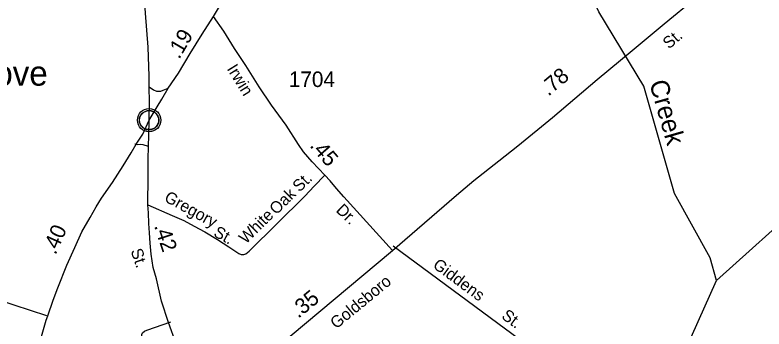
# Model space of a CAD drawing. Extents: x 2093524 to 2270757, y 289120 to 570408.
# Drawn here: x 2191266 to 2197310, y 545537 to 548067 of the extents above; entities that cross this region are included whole.
import ezdxf

# ---------------------------------------------------------------- set-up
doc = ezdxf.new("R2010")
doc.units = 0
for name, color, linetype in [('Exist Civil Demographics Community CELL', 7, 'Continuous'), ('Exist Civil Demographics Community Label', 7, 'Continuous'), ('Exist Hydrographic Creek Single Shore', 7, 'Continuous'), ('Exist Hydrographic Creek Single Shore Label', 7, 'Continuous'), ('Exist Road Non-System Type 51', 7, 'Continuous'), ('Exist Road Non-System Type 51 Label', 7, 'Continuous'), ('Exist Road Primary US Attributed', 7, 'Continuous'), ('Exist Road Primary US Label', 7, 'Continuous'), ('Exist Road Primary US Mileage Hundredths English Label', 7, 'Continuous'), ('Exist Road Secondary Mileage Hundredths English Label', 7, 'Continuous'), ('Exist Road Secondary Type 51 Attributed', 7, 'Continuous'), ('Exist Road Secondary Type 51 Label', 7, 'Continuous'), ('Exist Road Secondary Type 51 Number Label', 7, 'Continuous')]:
    doc.layers.add(name, color=color, linetype=linetype)

msp = doc.modelspace()

# ---------------------------------------------------------------- linework, layer by layer
at = {"layer": 'Exist Civil Demographics Community CELL'}
msp.add_lwpolyline([(2192270.7, 547231.8), (2192271.7, 547237.4), (2192273.5, 547244), (2192276.4, 547251.2), (2192279.3, 547256.9), (2192282.6, 547262.7), (2192286.4, 547267.8), (2192290.4, 547272.2), (2192295, 547276.8), (2192300.5, 547281.3), (2192305.9, 547285), (2192310.8, 547287.9), (2192315.9, 547290.3), (2192321.3, 547292.6), (2192326.9, 547294.4), (2192331.3, 547295.6), (2192336.1, 547296.3), (2192340.3, 547297.1), (2192346.6, 547297.3), (2192351.1, 547297.2), (2192356.7, 547296.9), (2192361.6, 547296.2), (2192366.5, 547295.2), (2192371.5, 547293.8), (2192376.7, 547291.9), (2192383.4, 547289), (2192389.6, 547285.5), (2192394.7, 547281.9), (2192399.8, 547277.9), (2192403.2, 547274.8), (2192407.3, 547270.4), (2192411.1, 547265.7), (2192414.2, 547261.1), (2192417.3, 547256.1), (2192419.8, 547250.9), (2192421.8, 547245.9), (2192423.4, 547240.9), (2192424.7, 547236.3), (2192425.8, 547230.3), (2192426.4, 547225.6), (2192426.7, 547219.6), (2192426.5, 547213.8), (2192425.9, 547208.1), (2192425, 547202.6), (2192423.3, 547196.5), (2192421.4, 547190.6), (2192419.1, 547185.5), (2192416, 547179.5), (2192412.7, 547174.2), (2192409.3, 547169.5), (2192405, 547164.8), (2192399.7, 547159.8), (2192394.7, 547155.7), (2192389.7, 547152.3), (2192385.4, 547149.8), (2192378.6, 547146.5), (2192371.4, 547143.8), (2192365.5, 547142.3), (2192358.9, 547141), (2192354.4, 547140.6), (2192350, 547140.3), (2192344.4, 547140.3), (2192340.1, 547140.7), (2192334.5, 547141.5), (2192328.5, 547142.8), (2192323.9, 547144.1), (2192318.8, 547145.9), (2192314.2, 547147.9), (2192310.3, 547150.2), (2192303.5, 547154.2), (2192297.9, 547158.5), (2192293, 547163), (2192288.5, 547167.9), (2192285.3, 547171.8), (2192282.4, 547176), (2192278.3, 547183.1), (2192276.5, 547186.6), (2192274.8, 547190.7), (2192272.2, 547198.9), (2192270.7, 547205.9), (2192270, 547211.1), (2192269.7, 547217.4), (2192269.6, 547222.1), (2192270.2, 547228.5)], close=True, dxfattribs=at)
for centre, radius in [((2192348.3, 547219.4), 94.3), ((2192348, 547219.7), 76.7)]:
    msp.add_circle(centre, radius, dxfattribs=at)
at = {"layer": 'Exist Hydrographic Creek Single Shore'}
for points in [[(2196586.6, 546629.9), (2196339.5, 547494.2), (2195977.6, 548092), (2195807.6, 548456.1), (2195798.6, 548571.2), (2195731.5, 548670.9), (2195671.5, 548888.6), (2195604.6, 548978.5), (2195294.6, 549217.7), (2195064.5, 549549.2)], [(2196926.6, 545927.6), (2196875.5, 546109.1), (2196586.6, 546629.9)], [(2196926.6, 545927.6), (2197638.5, 546566), (2197694.5, 546637.1)], [(2193134.6, 541336.5), (2193251.4, 541370.3), (2193400.5, 541462.4), (2193729.6, 542124.9), (2193875.6, 542682.8), (2193966.5, 542815.5), (2194048.5, 542892.5), (2194373.5, 542961.5), (2194638.6, 543070.9), (2195113.5, 543084.3), (2195454.5, 543244.7), (2195628.6, 543395.4), (2195801.7, 543621.5), (2196006.5, 544047.1), (2195997.5, 544112.8), (2196285.6, 544749.9), (2196631.5, 545267.7), (2196926.6, 545927.6)]]:
    msp.add_lwpolyline(points, dxfattribs=at)
at = {"layer": 'Exist Road Non-System Type 51'}
msp.add_line((2190277.1, 546049.9), (2191519.4, 545646.3), dxfattribs=at)
for points in [[(2192348.5, 547489.1), (2192384.6, 547463.4), (2192406.6, 547453.6), (2192424.8, 547451.8), (2192442.6, 547453.8), (2192460.6, 547462.1), (2192502.4, 547476.2)], [(2192231.7, 547028.6), (2192257.8, 547024.7), (2192279.8, 547024.8), (2192297.7, 547023.1), (2192313.6, 547019.1), (2192343.8, 547009.3)], [(2192337, 546537.7), (2192533.4, 546451.1), (2192627.7, 546411.8), (2192712.1, 546366.2), (2192798.4, 546318.8), (2192900.8, 546257.7), (2192991.2, 546200.2), (2193047.5, 546162.6), (2193071.4, 546144.7), (2193091.6, 546137.1), (2193113.6, 546137), (2193127.5, 546143.3), (2193155.4, 546163.4), (2193604, 546606.2), (2193679.4, 546686.6), (2193766.8, 546777.2)], [(2194316.5, 546207.2), (2195759.3, 545143.6), (2195789.4, 545124), (2195815.5, 545100.2), (2195835.6, 545090.2), (2195871.6, 545086.6)], [(2192390.1, 545216.4), (2192300.5, 545455.7), (2192290.4, 545477.9), (2192290.1, 545493.6), (2192294.3, 545505.7), (2192310, 545519.8), (2192330.1, 545527.9), (2192523.4, 545595.2)]]:
    msp.add_lwpolyline(points, dxfattribs=at)
at = {"layer": 'Exist Road Primary US Attributed'}
for points in [[(2192348.3, 547219.4), (2192351.4, 547363.3), (2192348.5, 547489.1), (2192347.9, 547575.1), (2192340.4, 547807), (2192318.5, 548080.8), (2192302.5, 548340.4), (2192289.4, 548510.3), (2192276.8, 548600.3), (2192246.2, 548983.8), (2192213.8, 549333.4), (2192192, 549597.2), (2192167.9, 549899), (2192141.9, 550194.6), (2192130.6, 550372.4), (2192119.6, 550540.4)], [(2194312.4, 546168.2), (2194827.5, 546614.8), (2194968.7, 546733.6), (2195169.4, 546890.9), (2195324.6, 547011.9), (2195602.8, 547241.7), (2195964.7, 547546.1), (2196246.9, 547779.9), (2196503.2, 547995.7), (2196759.6, 548207.3), (2196938.6, 548358.4), (2197125.5, 548511.8), (2197476.9, 548801.2)], [(2192657.7, 545151.2), (2192567.9, 545416.2), (2192505.5, 545589.6), (2192449, 545761.6), (2192409, 545942.3), (2192380.6, 546032.1), (2192363.8, 546140), (2192357, 546228), (2192350.5, 546311.8), (2192346.1, 546387.7), (2192343.6, 546473.6), (2192337, 546537.7), (2192339.5, 546765.5), (2192340.5, 546903.4), (2192343.8, 547009.3), (2192347.2, 547095.4), (2192348.3, 547219.4)], [(2192987.3, 545062.7), (2193140.6, 545188.2), (2194312.4, 546168.2)]]:
    msp.add_lwpolyline(points, dxfattribs=at)
at = {"layer": 'Exist Road Secondary Type 51 Attributed'}
for points in [[(2192868.4, 548054.5), (2192923.7, 548148.9)], [(2192348.3, 547219.4), (2192413.7, 547327.6), (2192451.1, 547389.9), (2192502.4, 547476.2), (2192585.7, 547598.7), (2192678.5, 547757.4), (2192775.4, 547912), (2192868.4, 548054.5)], [(2194312.4, 546168.2), (2193919.6, 546600.5), (2193860.7, 546668.1), (2193809.1, 546731.6), (2193766.8, 546777.2), (2193664.2, 546882.5), (2193593.6, 546964.1), (2193553.3, 547023.7), (2193454.2, 547178.9), (2193335.1, 547340), (2193236.1, 547487.4), (2193129, 547660.5), (2193038, 547797.9), (2192951.1, 547937.2), (2192868.4, 548054.5)], [(2191405, 545269.9), (2191473.5, 545459), (2191518.5, 545607.3), (2191532, 545643.1), (2191575.2, 545769.5), (2191610.4, 545869.8), (2191683.2, 546050.1), (2191750.1, 546194.4), (2191805.4, 546318.9), (2191872.7, 546435.3), (2191920, 546521.6), (2191963.5, 546591.8), (2192052.6, 546718.1), (2192137.7, 546850.8), (2192202.9, 546955), (2192244.4, 547025.4), (2192297.8, 547107.7), (2192348.3, 547219.4)]]:
    msp.add_lwpolyline(points, dxfattribs=at)

# ---------------------------------------------------------------- texts
at = {"layer": 'Exist Civil Demographics Community Label'}
msp.add_text('Newton Grove', height=200, dxfattribs=at).set_placement((2189820.8, 547497.3))
at = {"layer": 'Exist Hydrographic Creek Single Shore Label'}
msp.add_text('Creek', height=150, rotation=285.95437, dxfattribs=at).set_placement((2196382.9, 547521.3))
at = {"layer": 'Exist Road Non-System Type 51 Label'}
for s, rotation, p in [('St.', 44.62886, (2193561.8, 546634.7)), ('Oak', 44.62886, (2193374.7, 546452)), ('Gregory', 331.25648, (2192463.4, 546571)), ('White', 44.62886, (2193128.8, 546217.2)), ('St.', 331.25648, (2192860.6, 546289.4)), ('Giddens', 323.60276, (2194630.9, 546036.6)), ('St.', 323.60276, (2195185.2, 545628))]:
    msp.add_text(s, height=95, rotation=rotation, dxfattribs=at).set_placement(p)
at = {"layer": 'Exist Road Primary US Label'}
for s, rotation, p in [('St.', 40.06773, (2196542.6, 547788)), ('St.', 288.98028, (2192197.9, 546167.7)), ('Goldsboro', 39.42086, (2193858.3, 545533))]:
    msp.add_text(s, height=95, rotation=rotation, dxfattribs=at).set_placement(p)
at = {"layer": 'Exist Road Primary US Mileage Hundredths English Label'}
for s, rotation, p in [('.78', 40.06773, (2195569.8, 547408.1)), ('.42', 288.29099, (2192386.9, 546367.5)), ('.35', 39.42086, (2193552.2, 545618.1))]:
    msp.add_text(s, height=125, rotation=rotation, dxfattribs=at).set_placement(p)
at = {"layer": 'Exist Road Secondary Mileage Hundredths English Label'}
for s, rotation, p in [('.19', 59.68262, (2192591.1, 547704.7)), ('.45', 310.86471, (2193639, 547010.9)), ('.40', 66.04578, (2191593.3, 546128.9))]:
    msp.add_text(s, height=125, rotation=rotation, dxfattribs=at).set_placement(p)
at = {"layer": 'Exist Road Secondary Type 51 Label'}
for s, rotation, p in [('Irwin', 301.74568, (2192972.5, 547633.8)), ('Dr.', 316.32288, (2193849.8, 546487.3))]:
    msp.add_text(s, height=95, rotation=rotation, dxfattribs=at).set_placement(p)
at = {"layer": 'Exist Road Secondary Type 51 Number Label'}
msp.add_text('1704', height=125, rotation=359.99988, dxfattribs=at).set_placement((2193475.8, 547486.6))

doc.saveas('drawing.dxf')
